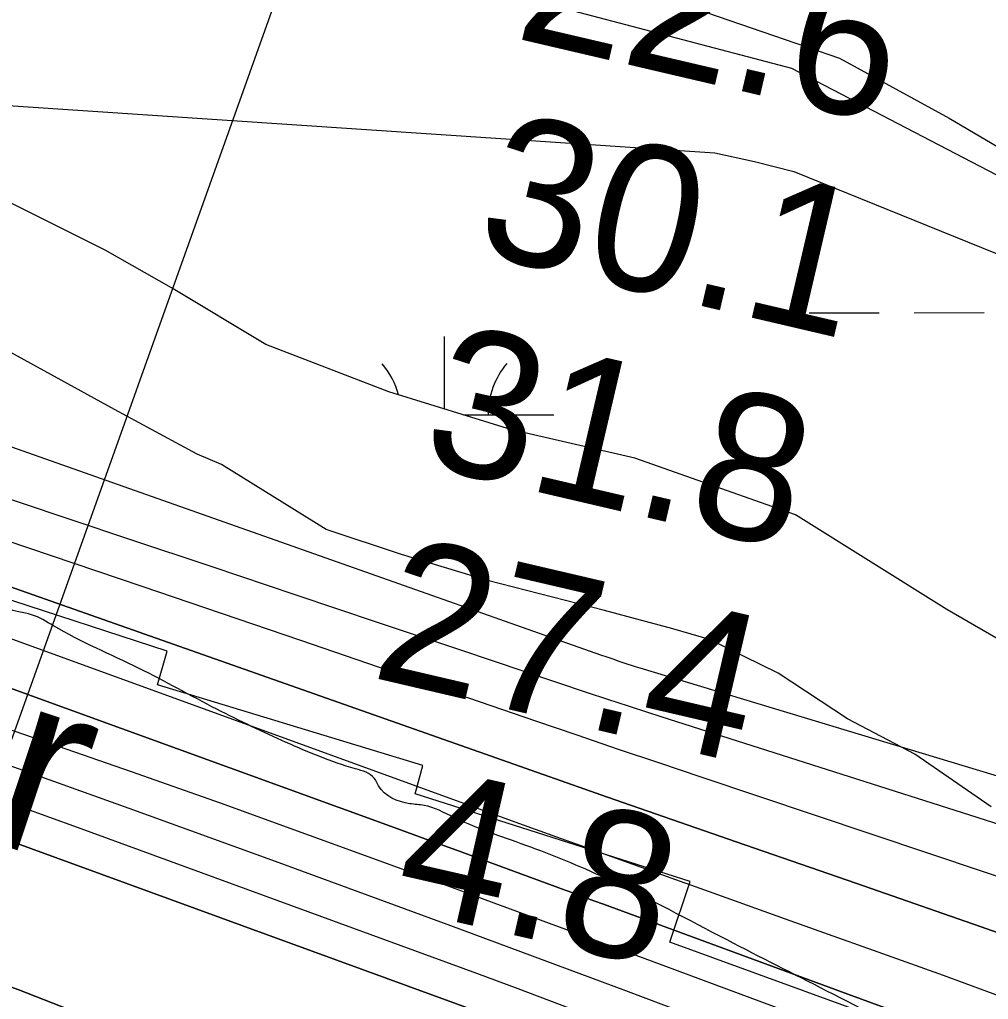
# Model space of a CAD drawing. Extents: x 3329297 to 3367176, y 649250 to 674653.
# Drawn here: x 3335709 to 3336152.5, y 671175.8 to 671624.5 of the extents above; entities that cross this region are included whole.
import ezdxf

# ---------------------------------------------------------------- set-up
doc = ezdxf.new("R2010")
doc.units = 0
for name, color, linetype in [('V-BORW-LINE', 7, 'Continuous'), ('V-RIVR-EDGE', 7, 'Continuous'), ('V-RIVR-IDEN', 7, 'Continuous'), ('V-RIVR-RANG', 7, 'Continuous'), ('V-RRAP-RVMT', 7, 'Continuous'), ('V-SITE-VEGE', 7, 'Continuous'), ('V-TOPO-DPTH', 7, 'Continuous'), ('V-TOPO-MAJR', 7, 'Continuous'), ('V-TOPO-MINR', 7, 'Continuous'), ('V-TOPO-WATR', 7, 'Continuous'), ('V-WETL-SWMP', 7, 'Continuous')]:
    doc.layers.add(name, color=color, linetype=linetype)

msp = doc.modelspace()

# ---------------------------------------------------------------- linework, layer by layer
at = {"layer": 'V-BORW-LINE'}
msp.add_lwpolyline([(3336272.56, 671492.78), (3336062.54, 671602.07), (3335895.44, 671646.23), (3335659.46, 671687.02), (3335544.13, 671706.51), (3335398.54, 671713)], dxfattribs=at)
at = {"layer": 'V-RIVR-EDGE'}
msp.add_spline([(3339166.35, 669632.45), (3339148.52, 669636.37), (3339138.83, 669636.78), (3339122.94, 669641.48), (3339105.12, 669646.95), (3339096.99, 669652.01), (3339093.12, 669656.29), (3339089.26, 669664.44), (3339086.56, 669669.1), (3339078.82, 669674.94), (3339053.64, 669688.18), (3339028.47, 669702.21), (3339020.72, 669706.49), (3339018, 669704.17), (3339012.57, 669704.57), (3339008.7, 669708.07), (3339008.32, 669710.4), (3339007.94, 669713.12), (3339007.56, 669715.06), (3338988.58, 669723.63), (3338974.64, 669732.59), (3338973.09, 669734.53), (3338972.71, 669738.02), (3338974.27, 669740.35), (3338974.28, 669743.84), (3338966.94, 669753.94), (3338965.01, 669758.6), (3338963.85, 669760.54), (3338956.49, 669764.43), (3338944.87, 669769.5), (3338928.21, 669778.08), (3338920.86, 669785.07), (3338906.56, 669803.34), (3338897.28, 669814.22), (3338888, 669824.71), (3338880.26, 669833.26), (3338874.07, 669838.71), (3338867.87, 669840.27), (3338862.06, 669843), (3338858.57, 669843.01), (3338858.58, 669844.95), (3338858.24, 669867.83), (3338860.58, 669870.93), (3338861.75, 669873.25), (3338861.76, 669876.35), (3338860.21, 669879.46), (3338854.02, 669882.58), (3338849.02, 669903.14), (3338843.63, 669917.51), (3338832.81, 669931.11), (3338822.75, 669940.83), (3338804.56, 669955.22), (3338800.68, 669956.78), (3338796.03, 669956.79), (3338788.66, 669955.26), (3338782.44, 669952.17), (3338775.47, 669955.68), (3338770.44, 669960.35), (3338765.41, 669965.01), (3338754.18, 669972.41), (3338742.57, 669981.36), (3338728.24, 669988.76), (3338714.68, 669995), (3338701.13, 670003.56), (3338693.4, 670012.11), (3338687.99, 670020.27), (3338682.59, 670033.47), (3338677.18, 670040.46), (3338665.17, 670046.31), (3338655.1, 670048.66), (3338655.48, 670045.95), (3338653.54, 670045.56), (3338643.46, 670046.36), (3338635.32, 670050.26), (3338633, 670052.98), (3338626.41, 670055.33), (3338615.17, 670057.29), (3338608.97, 670058.08), (3338601.61, 670062.76), (3338592.32, 670069.37), (3338582.25, 670071.72), (3338574.11, 670074.46), (3338568.3, 670078.74), (3338562.5, 670084.57), (3338561.34, 670087.67), (3338554.75, 670088.85), (3338551.26, 670089.25), (3338548.94, 670091.97), (3338544.31, 670098.58), (3338517.19, 670108.73), (3338513.32, 670111.84), (3338511.39, 670115.72), (3338497.82, 670118.86), (3338480, 670125.88), (3338471.48, 670130.17), (3338466.45, 670134.83), (3338451.73, 670140.3), (3338441.26, 670142.65), (3338438.16, 670142.27), (3338431.18, 670145.39), (3338420.34, 670150.07), (3338407.93, 670152.43), (3338393.21, 670156.73), (3338378.49, 670165.69), (3338345.2, 670189.43), (3338316.55, 670206.56), (3338280.93, 670231.47), (3338237.55, 670254.45), (3338210.45, 670270.81), (3338182.57, 670289.88), (3338148.9, 670317.5), (3338126.07, 670336.94), (3338116.01, 670348.22), (3338106.73, 670356.77), (3338093.56, 670363.78), (3338076.9, 670368.87), (3338057.53, 670376.28), (3338042.81, 670383.3), (3338026.54, 670392.65), (3338007.18, 670402.39), (3337994, 670405.52), (3337971.52, 670413.34), (3337948.66, 670420.76), (3337916.51, 670434.03), (3337912.65, 670440.63), (3337911.11, 670448.78), (3337908.8, 670453.82), (3337904.54, 670455.77), (3337890.98, 670459.68), (3337883.62, 670464.74), (3337879.36, 670466.69), (3337872.38, 670467.1), (3337862.68, 670467.12), (3337849.88, 670465.99), (3337839.8, 670463.69), (3337826.22, 670462.56), (3337810.72, 670465.7), (3337802.19, 670469.21), (3337788.25, 670478.16), (3337779.73, 670480.51), (3337774.3, 670481.69), (3337768.89, 670486.74), (3337764.63, 670490.63), (3337755.72, 670494.92), (3337749.13, 670496.88), (3337745.26, 670497.27), (3337740.6, 670495.35), (3337738.66, 670496.13), (3337735.18, 670499.24), (3337729.76, 670503.52), (3337724.73, 670508.18), (3337720.08, 670512.07), (3337706.13, 670514.43), (3337677.86, 670531.18), (3337643.77, 670545.22), (3337600.78, 670567.05), (3337560.1, 670585.37), (3337510.14, 670611.87), (3337463.28, 670636.42), (3337442.36, 670644.22), (3337416.78, 670652.43), (3337405.55, 670657.5), (3337401.68, 670661.39), (3337400.13, 670663.33), (3337395.49, 670665.67), (3337388.89, 670666.07), (3337376.88, 670670.76), (3337362.94, 670677.77), (3337340.87, 670690.62), (3337309.5, 670706.99), (3337291.29, 670714.79), (3337276.18, 670722.97), (3337252.56, 670736.99), (3337220.04, 670756.85), (3337154.99, 670798.5), (3337124.41, 670821.07), (3337111.24, 670827.31), (3337094.19, 670832.78), (3337075.97, 670836.7), (3337050.39, 670842.59), (3337028.69, 670849.62), (3337007.78, 670860.53), (3336991.89, 670867.94), (3336983.37, 670871.06), (3336969.03, 670873.42), (3336939.95, 670875.43), (3336901.97, 670884.45), (3336863.6, 670895.79), (3336821.37, 670910.63), (3336786.5, 670926.23), (3336740.02, 670949.61), (3336682.31, 670976.12), (3336635.44, 670997.18), (3336603.68, 671013.55), (3336585.47, 671022.51), (3336583.15, 671026.4), (3336580.06, 671031.06), (3336576.19, 671034.56), (3336549.46, 671045.09), (3336500.24, 671058.01), (3336451.41, 671070.16), (3336425.44, 671074.49), (3336399.85, 671076.49), (3336361.07, 671078.91), (3336337.43, 671082.85), (3336313.4, 671088.34), (3336290.92, 671094.6), (3336280.46, 671097.34), (3336275.41, 671097.35), (3336257.58, 671097.39), (3336194.82, 671123.92), (3336129.35, 671154.33), (3336078.61, 671179.66), (3336032.91, 671203.04), (3335979.46, 671230.32), (3335943.05, 671245.54), (3335907.79, 671259.2), (3335894.23, 671264.66), (3335887.64, 671265.45), (3335873.31, 671273.63), (3335871.38, 671277.13), (3335862.86, 671281.41), (3335831.09, 671293.51), (3335799.33, 671308.72), (3335763.7, 671327.42), (3335724.58, 671346.9), (3335714.51, 671351.97), (3335703.27, 671355.1), (3335699.01, 671358.21), (3335680.04, 671369.9), (3335645.95, 671385.49), (3335603.71, 671399.17), (3335573.09, 671406.61), (3335518.06, 671419.93), (3335470.4, 671436.73), (3335433.98, 671449.62), (3335405.32, 671465.97), (3335397.96, 671471.03), (3335385.94, 671471.06), (3335366.94, 671468.78), (3335345.98, 671463.02), (3335338.62, 671464.59), (3335338.62, 671467.3), (3335339.03, 671475.83), (3335337.87, 671478.94), (3335334.39, 671482.05), (3335319.67, 671486.74), (3335303, 671491.05), (3335280.12, 671488.39), (3335259.15, 671479.52), (3335245.56, 671472.19), (3335233.15, 671471.44), (3335223.85, 671474.18), (3335210.68, 671481.97), (3335198.67, 671485.88), (3335156.4, 671487.53), (3335124.61, 671488.39), (3335114.13, 671484.92), (3335094.71, 671474.11), (3335085.4, 671473.36), (3335075.32, 671475.71), (3335065.63, 671477.67), (3335064.86, 671478.45), (3335067.59, 671483.1), (3335066.81, 671484.65), (3335063.72, 671489.31), (3335039.71, 671501.39), (3335020.73, 671509.2), (3335003.28, 671511.95), (3334994.76, 671515.46), (3334990.89, 671517.03), (3334963, 671533.38), (3334933.18, 671549.36), (3334916.12, 671551.34), (3334894.42, 671557.6), (3334863.43, 671571.25), (3334847.95, 671581.75), (3334834.78, 671587.99), (3334809.21, 671598.53), (3334767.76, 671617.24), (3334744.9, 671627.77), (3334711.2, 671642.2), (3334691.44, 671649.23), (3334670.12, 671653.16), (3334647.65, 671659.81), (3334620.14, 671672.29), (3334605.42, 671678.53), (3334581, 671683.24), (3334555.81, 671689.12), (3334542.23, 671688.38), (3334534.09, 671688.79), (3334531.39, 671696.55), (3334523.66, 671706.27), (3334505.85, 671714.84), (3334480.26, 671719.17), (3334460.49, 671721.93), (3334457, 671720.39), (3334455.05, 671716.91), (3334456.59, 671713.8), (3334463.19, 671714.56), (3334467.45, 671712.22), (3334467.44, 671710.28), (3334462.78, 671708.35), (3334446.88, 671706.84), (3334429.04, 671707.66), (3334403.46, 671713.93), (3334397.66, 671718.6), (3334391.46, 671722.88), (3334378.67, 671723.69), (3334340.28, 671727.27), (3334305.39, 671730.07), (3334290.26, 671730.11), (3334281.35, 671731.68), (3334271.66, 671734.81), (3334266.23, 671735.6), (3334258.08, 671732.9), (3334246.43, 671726.73), (3334241.39, 671726.35), (3334232.48, 671729.48), (3334218.91, 671729.9), (3334190.6, 671730.74), (3334178.97, 671731.94), (3334163.47, 671737.4), (3334156.1, 671736.65), (3334151.44, 671732.39), (3334148.33, 671732.4), (3334142.53, 671735.91), (3334132.83, 671736.32), (3334110.73, 671737.53), (3334106.86, 671739.48), (3334099.89, 671744.15), (3334081.28, 671748.08), (3334072.75, 671747.71), (3334041.74, 671753.61), (3334018.09, 671757.54), (3334010.35, 671760.28), (3333999.89, 671767.67), (3333992.15, 671771.95), (3333987.1, 671771.19), (3333984.38, 671768.48), (3333980.12, 671768.49), (3333976.64, 671772.77), (3333969.66, 671775.11), (3333958.81, 671778.24), (3333949.91, 671783.31), (3333945.64, 671782.93), (3333941.37, 671782.16), (3333931.3, 671788.01), (3333925.87, 671788.02), (3333915.4, 671788.82), (3333900.29, 671791.57), (3333878.2, 671798.61), (3333856.9, 671811.07), (3333845.68, 671822.73), (3333832.9, 671828.97), (3333818.18, 671834.82), (3333817.41, 671837.15), (3333813.53, 671837.55), (3333800.36, 671841.85), (3333795.71, 671844.96), (3333793.79, 671851.56), (3333792.24, 671854.28), (3333782.95, 671858.18), (3333767.85, 671869.46), (3333755.47, 671879.57), (3333746.17, 671884.64), (3333742.68, 671886.2), (3333733.76, 671885.83), (3333720.97, 671886.64), (3333714.38, 671889.76), (3333707.8, 671895.2), (3333701.62, 671902.59), (3333696.98, 671908.42), (3333690.4, 671913.09), (3333677.23, 671920.49), (3333664.47, 671934.87), (3333650.92, 671945.76), (3333635.04, 671952), (3333625.75, 671959.78), (3333617.63, 671968.72), (3333606.39, 671969.91), (3333600.97, 671974.19), (3333597.87, 671978.08), (3333590.14, 671988.96), (3333572.36, 672009.16), (3333553.4, 672029.38), (3333532.11, 672045.72), (3333511.21, 672062.06), (3333486.44, 672080.35), (3333466.3, 672090.87), (3333451.59, 672102.92), (3333445.79, 672109.53), (3333446.58, 672114.96), (3333429.16, 672126.25), (3333421.43, 672137.9), (3333420.68, 672148.76), (3333415.26, 672151.1), (3333404.71, 672151.61)], degree=3, dxfattribs=at)
at = {"layer": 'V-RIVR-RANG'}
msp.add_line((3335950.15, 671980.35), (3335479.17, 670661.95), dxfattribs=at)
at = {"layer": 'V-RRAP-RVMT'}
for p, q in [((3335776.52, 671335.34), (3335654.64, 671375.07)), ((3335772.11, 671319.83), (3335776.52, 671335.34)), ((3335893.66, 671282.93), (3335772.11, 671319.83)), ((3335890.1, 671269.91), (3335893.66, 671282.93)), ((3336015.96, 671229.83), (3335890.1, 671269.91)), ((3336006.71, 671202.04), (3336015.96, 671229.83)), ((3336127.05, 671158.28), (3336006.71, 671202.04))]:
    msp.add_line(p, q, dxfattribs=at)
at = {"layer": 'V-SITE-VEGE'}
for p, q in [((3335996.6, 671637.08), (3336084.39, 671606.95)), ((3336084.39, 671606.95), (3336134.56, 671579.34)), ((3336134.56, 671579.34), (3336177.2, 671554.24)), ((3335752.4, 671445.96), (3335677.37, 671487.23)), ((3335780.64, 671430.73), (3335752.4, 671445.96)), ((3335790.27, 671425.56), (3335780.64, 671430.73)), ((3335801.5, 671420.81), (3335790.27, 671425.56)), ((3335849.4, 671390.97), (3335801.5, 671420.81)), ((3335883.9, 671379.62), (3335849.4, 671390.97)), ((3335923.19, 671367.67), (3335883.9, 671379.62)), ((3335976.8, 671353.9), (3335923.19, 671367.67)), ((3336008.02, 671345.59), (3335976.8, 671353.9)), ((3336024.85, 671340.7), (3336008.02, 671345.59)), ((3336056.34, 671325.28), (3336024.85, 671340.7)), ((3336088.05, 671304.31), (3336056.34, 671325.28)), ((3336118.79, 671288.07), (3336088.05, 671304.31)), ((3336153.78, 671264.07), (3336118.79, 671288.07))]:
    msp.add_line(p, q, dxfattribs=at)
at = {"layer": 'V-TOPO-DPTH'}
for points in [[(3334414.81, 671708.42), (3335247.62, 671481.74), (3335254.98, 671479.69), (3335262.32, 671477.57), (3335269.64, 671475.37), (3335276.94, 671473.11), (3335284.21, 671470.77), (3335291.46, 671468.35), (3335298.68, 671465.85), (3335305.88, 671463.29), (3335880.48, 671254.56), (3335895, 671249.28), (3335909.52, 671243.98), (3335924.03, 671238.66), (3335938.54, 671233.32), (3335958.74, 671225.88), (3335963.14, 671224.26), (3335967.55, 671222.63), (3335971.95, 671221.01), (3335976.36, 671219.39), (3336088.25, 671178.28), (3336148.58, 671156.07), (3336208.9, 671133.8)], [(3336208.9, 671133.8), (3336148.58, 671156.07), (3336088.25, 671178.28), (3335976.36, 671219.39), (3335971.95, 671221.01), (3335967.55, 671222.63), (3335963.14, 671224.26), (3335958.74, 671225.88), (3335938.54, 671233.32), (3335924.03, 671238.66), (3335909.52, 671243.98), (3335895, 671249.28), (3335880.48, 671254.56), (3335305.88, 671463.29), (3335298.68, 671465.85), (3335291.46, 671468.35), (3335284.21, 671470.77), (3335276.94, 671473.11), (3335269.64, 671475.37), (3335262.32, 671477.57), (3335254.98, 671479.69), (3335247.62, 671481.74), (3334414.81, 671708.42)], [(3334571.7, 671701.28), (3334636.35, 671683.68), (3334700.98, 671665.97), (3334765.58, 671648.18), (3335271.14, 671508.5), (3335285.64, 671504.39), (3335300.1, 671500.15), (3335314.5, 671495.72), (3335328.86, 671491.16), (3335426.31, 671459.51), (3335489.28, 671438.79), (3335552.15, 671417.76), (3335614.86, 671396.25), (3335677.46, 671374.43), (3335919.24, 671289.15), (3335948.69, 671278.79), (3335978.15, 671268.47), (3336007.64, 671258.22), (3336037.13, 671247.99), (3336091.93, 671229.07), (3336148.79, 671209.27), (3336205.57, 671189.27)], [(3336568.33, 670959.43), (3336013.25, 671169.68), (3335986.6, 671179.73), (3335959.92, 671189.73), (3335933.22, 671199.65), (3335906.49, 671209.52), (3335826.24, 671239.01), (3335759.26, 671263.28), (3335692.15, 671287.15), (3335624.82, 671310.41), (3335557.36, 671333.28), (3335329.99, 671409.19), (3335304.86, 671417.39), (3335279.66, 671425.37), (3335254.36, 671433.01), (3335228.99, 671440.42), (3334753.05, 671576.09), (3334687.65, 671594.63), (3334622.21, 671613.06), (3334556.73, 671631.3)], [(3336568.33, 670959.43), (3336013.25, 671169.68), (3335986.6, 671179.73), (3335959.92, 671189.73), (3335933.22, 671199.65), (3335906.49, 671209.52), (3335826.24, 671239.01), (3335759.26, 671263.28), (3335692.15, 671287.15), (3335624.82, 671310.41), (3335557.36, 671333.28), (3335329.99, 671409.19), (3335304.86, 671417.39), (3335279.66, 671425.37), (3335254.36, 671433.01), (3335228.99, 671440.42), (3334753.05, 671576.09), (3334687.65, 671594.63), (3334622.21, 671613.06), (3334556.73, 671631.3)], [(3334388.23, 671617.01), (3334612.96, 671565.53), (3334723.34, 671539.65), (3334833.53, 671513.02), (3334943.44, 671485.27), (3335053.17, 671456.77), (3335248.59, 671404.94), (3335260.44, 671401.69), (3335272.25, 671398.31), (3335284, 671394.72), (3335295.71, 671391), (3335373.28, 671365.6), (3335423.66, 671348.82), (3335473.92, 671331.71), (3335524, 671314.09), (3335573.97, 671296.13), (3335929.91, 671166.13), (3335941.22, 671161.95), (3335952.51, 671157.69), (3335963.76, 671153.34), (3335974.98, 671148.92), (3336067.07, 671112.17), (3336124.17, 671088.97), (3336181.05, 671065.27)], [(3336181.05, 671065.27), (3336124.17, 671088.97), (3336067.07, 671112.17), (3335974.98, 671148.92), (3335963.76, 671153.34), (3335952.51, 671157.69), (3335941.22, 671161.95), (3335929.91, 671166.13), (3335573.97, 671296.13), (3335524, 671314.09), (3335473.92, 671331.71), (3335423.66, 671348.82), (3335373.28, 671365.6), (3335295.71, 671391), (3335284, 671394.72), (3335272.25, 671398.31), (3335260.44, 671401.69), (3335248.59, 671404.94), (3335053.17, 671456.77), (3334943.44, 671485.27), (3334833.53, 671513.02), (3334723.34, 671539.65), (3334612.96, 671565.53), (3334388.23, 671617.01)], [(3334519.27, 671499.19), (3334616.45, 671474.69), (3334713.81, 671450.95), (3334811.45, 671428.35), (3334909.26, 671406.52), (3335200.32, 671343.34), (3335227.16, 671337.08), (3335253.85, 671330.27), (3335280.33, 671322.65), (3335306.65, 671314.49), (3335592.62, 671220.97), (3335650.83, 671201.08), (3335708.65, 671180.18), (3335765.91, 671157.75), (3335822.78, 671134.31), (3335889.72, 671105.67), (3335912.79, 671095.69), (3335935.79, 671085.57), (3335958.71, 671075.25), (3335981.57, 671064.8), (3336024.87, 671044.77), (3336069.52, 671024.66), (3336114.42, 671005.14), (3336159.71, 670986.52)], [(3334519.27, 671499.19), (3334616.45, 671474.69), (3334713.81, 671450.95), (3334811.45, 671428.35), (3334909.26, 671406.52), (3335200.32, 671343.34), (3335227.16, 671337.08), (3335253.85, 671330.27), (3335280.33, 671322.65), (3335306.65, 671314.49), (3335592.62, 671220.97), (3335650.83, 671201.08), (3335708.65, 671180.18), (3335765.91, 671157.75), (3335822.78, 671134.31), (3335889.72, 671105.67), (3335912.79, 671095.69), (3335935.79, 671085.57), (3335958.71, 671075.25), (3335981.57, 671064.8), (3336024.87, 671044.77), (3336069.52, 671024.66), (3336114.42, 671005.14), (3336159.71, 670986.52)]]:
    msp.add_lwpolyline(points, dxfattribs=at)
at = {"layer": 'V-TOPO-MAJR'}
for points in [[(3334465.48, 671896.3), (3334643.39, 671838.51), (3334755.96, 671801.81), (3334868.47, 671764.96), (3334980.91, 671727.87), (3335093.3, 671690.62), (3335278.64, 671628.98), (3335304.71, 671621.28), (3335331.03, 671614.78), (3335357.74, 671610.08), (3335384.69, 671606.58), (3336027.26, 671563.57), (3336045.4, 671559.52), (3336063.42, 671555), (3336909.83, 671212.05)], [(3336745.9, 671099.99), (3335993.18, 671327.49), (3335992.53, 671327.69), (3335990.58, 671328.31), (3335986.29, 671329.71), (3335983.51, 671330.63), (3335980.72, 671331.57), (3335977.95, 671332.53), (3335975.18, 671333.49), (3335327.68, 671562.13), (3335322.77, 671563.85), (3335317.85, 671565.55), (3335312.93, 671567.23), (3335308, 671568.9), (3335303.06, 671570.53), (3335298.12, 671572.15), (3335293.16, 671573.72), (3335288.2, 671575.28), (3334446.57, 671835.68)]]:
    msp.add_lwpolyline(points, dxfattribs=at)
at = {"layer": 'V-TOPO-MINR'}
for points in [[(3336405.56, 671176.91), (3336006.54, 671304), (3335997.14, 671307.01), (3335987.76, 671310.06), (3335978.39, 671313.14), (3335969.03, 671316.26), (3335911.48, 671335.54), (3335873.36, 671348.32), (3335835.23, 671361.09), (3335797.11, 671373.87), (3335758.98, 671386.65), (3335374.73, 671515.47), (3335342.39, 671526.15), (3335309.99, 671536.64), (3335277.49, 671546.83), (3335244.93, 671556.82), (3335129.62, 671591.66), (3335039.38, 671618.99), (3334949.17, 671646.41), (3334858.99, 671673.97), (3334768.85, 671701.61), (3334439.84, 671802.75)], [(3336176.69, 671225.39), (3336021.06, 671277.58), (3336002.13, 671283.95), (3335983.21, 671290.35), (3335964.3, 671296.79), (3335945.39, 671303.26), (3335837.85, 671340.18), (3335765.13, 671364.96), (3335692.33, 671389.49), (3335619.41, 671413.68), (3335546.42, 671437.64), (3335348.84, 671501.94), (3335326.63, 671509.02), (3335304.37, 671515.91), (3335282.02, 671522.51), (3335259.61, 671528.93), (3334559.51, 671724.79)], [(3336205.57, 671189.27), (3336148.79, 671209.27), (3336091.93, 671229.07), (3336037.13, 671247.99), (3336007.64, 671258.22), (3335978.15, 671268.47), (3335948.69, 671278.79), (3335919.24, 671289.15), (3335677.46, 671374.43), (3335614.86, 671396.25), (3335552.15, 671417.76), (3335489.28, 671438.79), (3335426.31, 671459.51), (3335328.86, 671491.16), (3335314.5, 671495.72), (3335300.1, 671500.15), (3335285.64, 671504.39), (3335271.14, 671508.5), (3334765.58, 671648.18), (3334700.98, 671665.97), (3334636.35, 671683.68), (3334571.7, 671701.28)], [(3336645.9, 670952.8), (3336032.85, 671180.51), (3335998.29, 671193.33), (3335963.73, 671206.13), (3335929.15, 671218.91), (3335894.56, 671231.66), (3335882.46, 671236.12), (3335841.77, 671250.96), (3335801.02, 671265.63), (3335760.19, 671280.05), (3335719.29, 671294.3), (3335352.71, 671420.76), (3335318.7, 671432.25), (3335284.6, 671443.43), (3335250.35, 671454.17), (3335216.01, 671464.61), (3335115.47, 671494.46), (3335030.71, 671519.32), (3334945.84, 671543.82), (3334860.81, 671567.75), (3334775.68, 671591.32), (3334427.53, 671686.46)], [(3336568.33, 670959.43), (3336013.25, 671169.68), (3335986.6, 671179.73), (3335959.92, 671189.73), (3335933.22, 671199.65), (3335906.49, 671209.52), (3335826.24, 671239.01), (3335759.26, 671263.28), (3335692.15, 671287.15), (3335624.82, 671310.41), (3335557.36, 671333.28), (3335329.99, 671409.19), (3335304.86, 671417.39), (3335279.66, 671425.37), (3335254.36, 671433.01), (3335228.99, 671440.42), (3334753.05, 671576.09), (3334687.65, 671594.63), (3334622.21, 671613.06), (3334556.73, 671631.3)], [(3336181.05, 671065.27), (3336124.17, 671088.97), (3336067.07, 671112.17), (3335974.98, 671148.92), (3335963.76, 671153.34), (3335952.51, 671157.69), (3335941.22, 671161.95), (3335929.91, 671166.13), (3335573.97, 671296.13), (3335524, 671314.09), (3335473.92, 671331.71), (3335423.66, 671348.82), (3335373.28, 671365.6), (3335295.71, 671391), (3335284, 671394.72), (3335272.25, 671398.31), (3335260.44, 671401.69), (3335248.59, 671404.94), (3335053.17, 671456.77), (3334943.44, 671485.27), (3334833.53, 671513.02), (3334723.34, 671539.65), (3334612.96, 671565.53), (3334388.23, 671617.01)], [(3336275.84, 671049.71), (3335993.93, 671159.11), (3335975.07, 671166.37), (3335956.18, 671173.56), (3335937.25, 671180.64), (3335918.29, 671187.65), (3335735.55, 671254.61), (3335659.4, 671282.07), (3335583.06, 671309), (3335506.45, 671335.13), (3335429.65, 671360.73), (3335311.44, 671399.45), (3335293.57, 671405.16), (3335275.65, 671410.7), (3335257.65, 671415.99), (3335239.59, 671421.1), (3334519.31, 671619.54)], [(3336159.71, 670986.52), (3336114.42, 671005.14), (3336069.52, 671024.66), (3336024.87, 671044.77), (3335981.57, 671064.8), (3335958.71, 671075.25), (3335935.79, 671085.57), (3335912.79, 671095.69), (3335889.72, 671105.67), (3335822.78, 671134.31), (3335765.91, 671157.75), (3335708.65, 671180.18), (3335650.83, 671201.08), (3335592.62, 671220.97), (3335306.65, 671314.49), (3335280.33, 671322.65), (3335253.85, 671330.27), (3335227.16, 671337.08), (3335200.32, 671343.34), (3334909.26, 671406.52), (3334811.45, 671428.35), (3334713.81, 671450.95), (3334616.45, 671474.69), (3334519.27, 671499.19)], [(3336161.76, 671175.85), (3336131.94, 671186.73), (3336102.07, 671197.5), (3336077.17, 671206.39), (3336059.72, 671212.62), (3336042.26, 671218.85), (3336024.8, 671225.08), (3336007.34, 671231.3), (3335989.89, 671237.54), (3335972.45, 671243.81), (3335955.01, 671250.1), (3335937.59, 671256.42), (3335473.42, 671425.18), (3335444.03, 671435.69)]]:
    msp.add_lwpolyline(points, dxfattribs=at)
at = {"layer": 'V-TOPO-WATR'}
msp.add_lwpolyline([(3336208.9, 671133.8), (3336148.58, 671156.07), (3336088.25, 671178.28), (3335976.36, 671219.39), (3335971.95, 671221.01), (3335967.55, 671222.63), (3335963.14, 671224.26), (3335958.74, 671225.88), (3335938.54, 671233.32), (3335924.03, 671238.66), (3335909.52, 671243.98), (3335895, 671249.28), (3335880.48, 671254.56), (3335305.88, 671463.29), (3335298.68, 671465.85), (3335291.46, 671468.35), (3335284.21, 671470.77), (3335276.94, 671473.11), (3335269.64, 671475.37), (3335262.32, 671477.57), (3335254.98, 671479.69), (3335247.62, 671481.74), (3334414.81, 671708.42)], dxfattribs=at)
at = {"layer": 'V-WETL-SWMP'}
for p, q in [((3335996.6, 671637.08), (3336084.39, 671606.95)), ((3336084.39, 671606.95), (3336134.56, 671579.34)), ((3336134.56, 671579.34), (3336177.2, 671554.24)), ((3335748.19, 671519), (3335704.89, 671540.66)), ((3335778.5, 671501.67), (3335748.19, 671519)), ((3335821.8, 671475.68), (3335778.5, 671501.67)), ((3336118.56, 671490.31), (3336150.56, 671490.37)), ((3336070.56, 671490.22), (3336102.56, 671490.28)), ((3335903.58, 671446.17), (3335903.52, 671479.47)), ((3335878.08, 671454.02), (3335821.8, 671475.68)), ((3335934.37, 671436.69), (3335878.08, 671454.02)), ((3335912.29, 671443.49), (3335953.59, 671443.57)), ((3335990.66, 671423.69), (3335934.37, 671436.69)), ((3336064.27, 671397.7), (3335990.66, 671423.69)), ((3336133.54, 671354.38), (3336064.27, 671397.7)), ((3336215.81, 671306.73), (3336133.54, 671354.38))]:
    msp.add_line(p, q, dxfattribs=at)
for centre, start, end in [((3335848.34, 671443.84), 14.5025, 40.8801), ((3335958.83, 671444.05), 139.3365, 180.8801)]:
    msp.add_arc(centre, 35.25, start, end, dxfattribs=at)

# ---------------------------------------------------------------- texts
at = {"layer": 'V-RIVR-IDEN'}
msp.add_text('Water ', height=83, rotation=341.5651, dxfattribs=at).set_placement((3335445.76, 671331.54))
at = {"layer": 'V-RIVR-RANG'}
for s, rotation, p in [('22.6', 346.8483, (3335934.72, 671616.31)), ('30.1', 346.8483, (3335916.32, 671517.92)), ('31.8', 346.8483, (3335891.48, 671421.03)), ('27.4', 346.8483, (3335868.97, 671323.6)), ('4.8', 347.1278, (3335878.88, 671218.16))]:
    msp.add_text(s, height=67, rotation=rotation, dxfattribs=at).set_placement(p)

doc.saveas('drawing.dxf')
